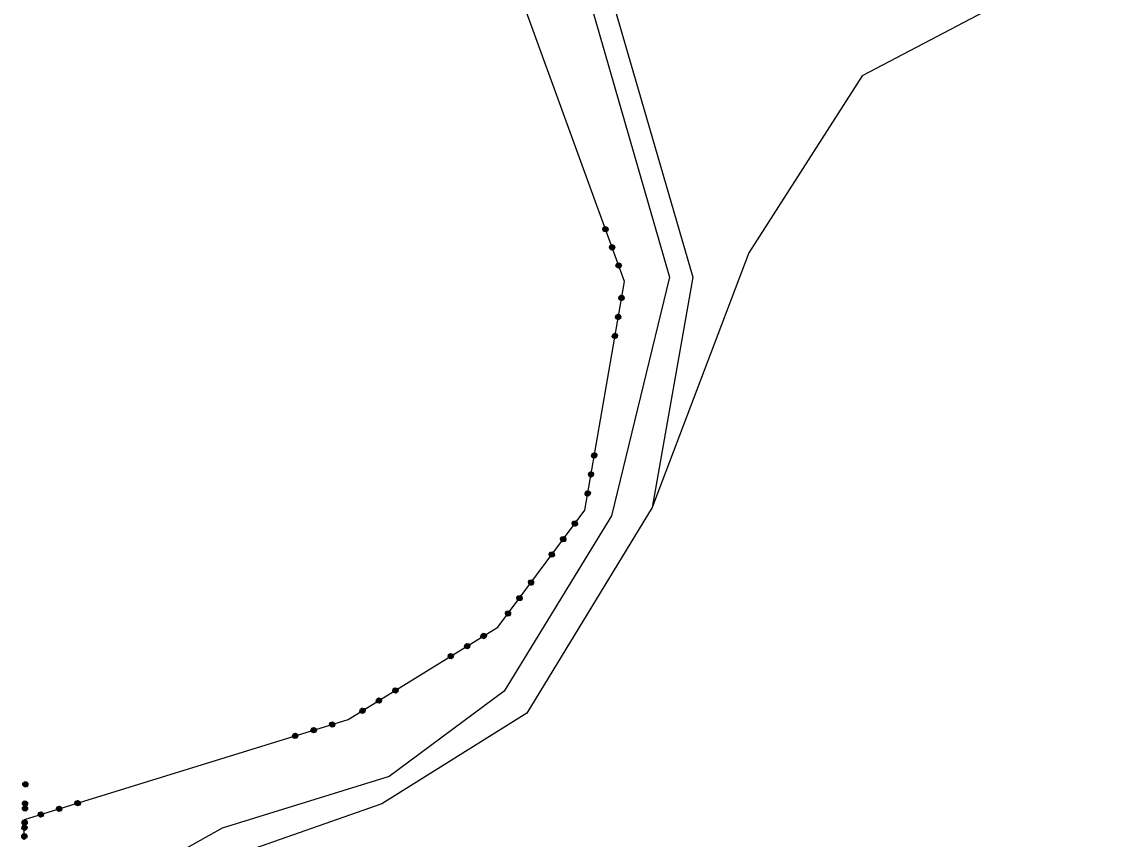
# Model space of a CAD drawing. Extents: x -266179 to -264727, y -1243225 to -1241702.
# Drawn here: x -265738.4 to -265597, y -1242392 to -1242285.7 of the extents above; entities that cross this region are included whole.
import ezdxf

# ---------------------------------------------------------------- set-up
doc = ezdxf.new("R2010")
doc.units = 0
for name, color, linetype in [('Vrstva 1', 7, 'Continuous'), ('Vrstva 19', 7, 'Continuous'), ('Vrstva 21', 7, 'Continuous')]:
    doc.layers.add(name, color=color, linetype=linetype)

msp = doc.modelspace()

# ---------------------------------------------------------------- linework, layer by layer
at = {"layer": 'Vrstva 1'}
for p, q in [((-265660.01, -1242319.47), (-265679.88, -1242264.84)), ((-265596.98, -1242275.85), (-265629.09, -1242292.75)), ((-265664.64, -1242282.44), (-265654.16, -1242318.91)), ((-265661.85, -1242281.93), (-265651.12, -1242318.91)), ((-265629.09, -1242292.75), (-265643.84, -1242315.75)), ((-265643.84, -1242315.75), (-265656.39, -1242348.9)), ((-265665.16, -1242349.21), (-265660.01, -1242319.47)), ((-265654.16, -1242318.91), (-265661.7, -1242349.95)), ((-265651.12, -1242318.91), (-265656.39, -1242348.9)), ((-265656.39, -1242348.9), (-265672.68, -1242375.61)), ((-265676.45, -1242364.43), (-265665.16, -1242349.21)), ((-265661.7, -1242349.95), (-265675.65, -1242372.77)), ((-265695.92, -1242376.46), (-265676.45, -1242364.43)), ((-265675.65, -1242372.77), (-265690.58, -1242383.87)), ((-265672.68, -1242375.61), (-265691.56, -1242387.42)), ((-265737.98, -1242389.46), (-265695.92, -1242376.46)), ((-265690.58, -1242383.87), (-265712.32, -1242390.6)), ((-265691.56, -1242387.42), (-265710.58, -1242394.11)), ((-265738.04, -1242392.08), (-265737.98, -1242389.46)), ((-265712.32, -1242390.6), (-265723.24, -1242396.7))]:
    msp.add_line(p, q, dxfattribs=at)
at = {"layer": 'Vrstva 19'}
for p, q in [((-265660.01, -1242319.47), (-265679.88, -1242264.84)), ((-265665.16, -1242349.21), (-265660.01, -1242319.47)), ((-265676.45, -1242364.43), (-265665.16, -1242349.21)), ((-265695.92, -1242376.46), (-265676.45, -1242364.43)), ((-265737.98, -1242389.46), (-265695.92, -1242376.46)), ((-265738.04, -1242392.08), (-265737.98, -1242389.46))]:
    msp.add_line(p, q, dxfattribs=at)
for points in [[(-265662.824, -1242312.673), (-265662.71, -1242312.429), (-265662.457, -1242312.337), (-265662.213, -1242312.45), (-265662.121, -1242312.704), (-265662.234, -1242312.947), (-265662.488, -1242313.04), (-265662.732, -1242312.926), (-265662.824, -1242312.673), (-265662.773, -1242312.696), (-265662.691, -1242312.922), (-265662.595, -1242312.951), (-265662.725, -1242312.594), (-265662.677, -1242312.491), (-265662.499, -1242312.98), (-265662.424, -1242312.953), (-265662.602, -1242312.464), (-265662.527, -1242312.437), (-265662.349, -1242312.925), (-265662.27, -1242312.907), (-265662.448, -1242312.419), (-265662.359, -1242312.429), (-265662.219, -1242312.814), (-265662.161, -1242312.74), (-265662.243, -1242312.514)], [(-265661.965, -1242315.031), (-265661.852, -1242314.787), (-265661.598, -1242314.695), (-265661.354, -1242314.809), (-265661.262, -1242315.062), (-265661.375, -1242315.306), (-265661.629, -1242315.398), (-265661.873, -1242315.285), (-265661.965, -1242315.031), (-265661.924, -1242315.027), (-265661.842, -1242315.252), (-265661.739, -1242315.3), (-265661.876, -1242314.924), (-265661.828, -1242314.822), (-265661.637, -1242315.348), (-265661.562, -1242315.32), (-265661.753, -1242314.794), (-265661.678, -1242314.767), (-265661.487, -1242315.293), (-265661.411, -1242315.266), (-265661.603, -1242314.74), (-265661.5, -1242314.787), (-265661.364, -1242315.163), (-265661.316, -1242315.061), (-265661.398, -1242314.835)], [(-265661.106, -1242317.39), (-265660.993, -1242317.146), (-265660.739, -1242317.054), (-265660.496, -1242317.167), (-265660.403, -1242317.421), (-265660.517, -1242317.664), (-265660.77, -1242317.757), (-265661.014, -1242317.643), (-265661.106, -1242317.39), (-265661.072, -1242317.366), (-265660.99, -1242317.592), (-265660.887, -1242317.64), (-265661.024, -1242317.264), (-265660.97, -1242317.18), (-265660.785, -1242317.688), (-265660.71, -1242317.66), (-265660.891, -1242317.162), (-265660.819, -1242317.125), (-265660.638, -1242317.623), (-265660.563, -1242317.596), (-265660.744, -1242317.098), (-265660.652, -1242317.118), (-265660.505, -1242317.522), (-265660.454, -1242317.429), (-265660.549, -1242317.165)], [(-265660.674, -1242321.435), (-265660.455, -1242321.281), (-265660.189, -1242321.327), (-265660.034, -1242321.547), (-265660.08, -1242321.813), (-265660.3, -1242321.967), (-265660.566, -1242321.921), (-265660.72, -1242321.701), (-265660.674, -1242321.435), (-265660.642, -1242321.482), (-265660.683, -1242321.718), (-265660.614, -1242321.791), (-265660.549, -1242321.416), (-265660.457, -1242321.351), (-265660.546, -1242321.864), (-265660.467, -1242321.877), (-265660.378, -1242321.365), (-265660.299, -1242321.379), (-265660.388, -1242321.891), (-265660.311, -1242321.915), (-265660.222, -1242321.402), (-265660.15, -1242321.455), (-265660.22, -1242321.859), (-265660.133, -1242321.824), (-265660.092, -1242321.587)], [(-265661.103, -1242323.908), (-265660.884, -1242323.754), (-265660.618, -1242323.8), (-265660.463, -1242324.02), (-265660.509, -1242324.286), (-265660.729, -1242324.44), (-265660.995, -1242324.394), (-265661.149, -1242324.174), (-265661.103, -1242323.908), (-265661.066, -1242323.925), (-265661.107, -1242324.162), (-265661.041, -1242324.254), (-265660.973, -1242323.86), (-265660.881, -1242323.795), (-265660.976, -1242324.347), (-265660.898, -1242324.36), (-265660.802, -1242323.809), (-265660.723, -1242323.822), (-265660.819, -1242324.374), (-265660.74, -1242324.388), (-265660.644, -1242323.836), (-265660.579, -1242323.928), (-265660.647, -1242324.322), (-265660.555, -1242324.257), (-265660.514, -1242324.021)], [(-265661.532, -1242326.381), (-265661.313, -1242326.227), (-265661.047, -1242326.273), (-265660.892, -1242326.493), (-265660.938, -1242326.759), (-265661.158, -1242326.913), (-265661.424, -1242326.867), (-265661.579, -1242326.648), (-265661.532, -1242326.381), (-265661.491, -1242326.378), (-265661.532, -1242326.615), (-265661.467, -1242326.707), (-265661.399, -1242326.313), (-265661.31, -1242326.268), (-265661.402, -1242326.8), (-265661.323, -1242326.814), (-265661.233, -1242326.291), (-265661.152, -1242326.295), (-265661.243, -1242326.817), (-265661.164, -1242326.831), (-265661.073, -1242326.309), (-265661.003, -1242326.372), (-265661.076, -1242326.796), (-265660.986, -1242326.74), (-265660.938, -1242326.464)], [(-265664.22, -1242341.913), (-265664.001, -1242341.759), (-265663.735, -1242341.805), (-265663.58, -1242342.024), (-265663.626, -1242342.29), (-265663.846, -1242342.445), (-265664.112, -1242342.399), (-265664.266, -1242342.179), (-265664.22, -1242341.913), (-265664.188, -1242341.959), (-265664.229, -1242342.196), (-265664.16, -1242342.269), (-265664.095, -1242341.894), (-265664.003, -1242341.829), (-265664.092, -1242342.342), (-265664.013, -1242342.355), (-265663.924, -1242341.843), (-265663.845, -1242341.857), (-265663.934, -1242342.369), (-265663.857, -1242342.392), (-265663.768, -1242341.88), (-265663.696, -1242341.933), (-265663.766, -1242342.337), (-265663.679, -1242342.302), (-265663.638, -1242342.065)], [(-265664.649, -1242344.386), (-265664.43, -1242344.232), (-265664.164, -1242344.278), (-265664.009, -1242344.497), (-265664.055, -1242344.763), (-265664.275, -1242344.918), (-265664.541, -1242344.872), (-265664.696, -1242344.652), (-265664.649, -1242344.386), (-265664.612, -1242344.403), (-265664.653, -1242344.639), (-265664.588, -1242344.732), (-265664.519, -1242344.338), (-265664.427, -1242344.273), (-265664.522, -1242344.824), (-265664.444, -1242344.838), (-265664.348, -1242344.286), (-265664.269, -1242344.3), (-265664.365, -1242344.852), (-265664.286, -1242344.865), (-265664.19, -1242344.314), (-265664.125, -1242344.406), (-265664.193, -1242344.8), (-265664.101, -1242344.735), (-265664.06, -1242344.499)], [(-265665.078, -1242346.859), (-265664.859, -1242346.705), (-265664.593, -1242346.751), (-265664.438, -1242346.97), (-265664.484, -1242347.236), (-265664.704, -1242347.391), (-265664.97, -1242347.345), (-265665.125, -1242347.125), (-265665.078, -1242346.859), (-265665.037, -1242346.856), (-265665.078, -1242347.093), (-265665.013, -1242347.185), (-265664.945, -1242346.791), (-265664.856, -1242346.746), (-265664.948, -1242347.278), (-265664.869, -1242347.291), (-265664.779, -1242346.769), (-265664.698, -1242346.773), (-265664.789, -1242347.295), (-265664.71, -1242347.309), (-265664.619, -1242346.787), (-265664.549, -1242346.85), (-265664.623, -1242347.273), (-265664.532, -1242347.218), (-265664.484, -1242346.942)], [(-265666.639, -1242350.665), (-265666.374, -1242350.626), (-265666.157, -1242350.787), (-265666.117, -1242351.052), (-265666.278, -1242351.269), (-265666.544, -1242351.309), (-265666.761, -1242351.148), (-265666.8, -1242350.882), (-265666.639, -1242350.665), (-265666.631, -1242350.721), (-265666.774, -1242350.914), (-265666.745, -1242351.01), (-265666.519, -1242350.705), (-265666.407, -1242350.688), (-265666.717, -1242351.106), (-265666.653, -1242351.153), (-265666.343, -1242350.736), (-265666.279, -1242350.783), (-265666.588, -1242351.201), (-265666.53, -1242351.257), (-265666.22, -1242350.839), (-265666.18, -1242350.919), (-265666.424, -1242351.248), (-265666.33, -1242351.256), (-265666.187, -1242351.063)], [(-265668.134, -1242352.682), (-265667.868, -1242352.642), (-265667.651, -1242352.803), (-265667.612, -1242353.069), (-265667.772, -1242353.286), (-265668.038, -1242353.325), (-265668.255, -1242353.165), (-265668.295, -1242352.899), (-265668.134, -1242352.682), (-265668.108, -1242352.714), (-265668.251, -1242352.906), (-265668.234, -1242353.018), (-265667.996, -1242352.697), (-265667.884, -1242352.68), (-265668.217, -1242353.13), (-265668.153, -1242353.178), (-265667.82, -1242352.728), (-265667.755, -1242352.776), (-265668.089, -1242353.226), (-265668.024, -1242353.273), (-265667.691, -1242352.823), (-265667.674, -1242352.935), (-265667.913, -1242353.257), (-265667.801, -1242353.24), (-265667.658, -1242353.047)], [(-265669.628, -1242354.698), (-265669.363, -1242354.659), (-265669.146, -1242354.82), (-265669.106, -1242355.085), (-265669.267, -1242355.302), (-265669.533, -1242355.342), (-265669.75, -1242355.181), (-265669.789, -1242354.915), (-265669.628, -1242354.698), (-265669.59, -1242354.714), (-265669.733, -1242354.907), (-265669.717, -1242355.019), (-265669.478, -1242354.698), (-265669.378, -1242354.697), (-265669.7, -1242355.131), (-265669.636, -1242355.178), (-265669.32, -1242354.753), (-265669.25, -1242354.792), (-265669.565, -1242355.218), (-265669.501, -1242355.266), (-265669.186, -1242354.84), (-265669.151, -1242354.928), (-265669.407, -1242355.273), (-265669.301, -1242355.265), (-265669.134, -1242355.04)], [(-265672.329, -1242358.336), (-265672.063, -1242358.296), (-265671.846, -1242358.457), (-265671.807, -1242358.723), (-265671.968, -1242358.94), (-265672.233, -1242358.979), (-265672.45, -1242358.818), (-265672.49, -1242358.553), (-265672.329, -1242358.336), (-265672.321, -1242358.392), (-265672.464, -1242358.584), (-265672.435, -1242358.68), (-265672.209, -1242358.375), (-265672.097, -1242358.358), (-265672.407, -1242358.776), (-265672.342, -1242358.824), (-265672.033, -1242358.406), (-265671.968, -1242358.454), (-265672.278, -1242358.871), (-265672.22, -1242358.927), (-265671.91, -1242358.509), (-265671.87, -1242358.589), (-265672.114, -1242358.918), (-265672.02, -1242358.926), (-265671.877, -1242358.733)], [(-265673.824, -1242360.352), (-265673.558, -1242360.313), (-265673.341, -1242360.473), (-265673.301, -1242360.739), (-265673.462, -1242360.956), (-265673.728, -1242360.996), (-265673.945, -1242360.835), (-265673.984, -1242360.569), (-265673.824, -1242360.352), (-265673.797, -1242360.384), (-265673.94, -1242360.577), (-265673.924, -1242360.689), (-265673.686, -1242360.367), (-265673.574, -1242360.351), (-265673.907, -1242360.801), (-265673.843, -1242360.848), (-265673.509, -1242360.398), (-265673.445, -1242360.446), (-265673.779, -1242360.896), (-265673.714, -1242360.944), (-265673.381, -1242360.494), (-265673.364, -1242360.606), (-265673.602, -1242360.927), (-265673.49, -1242360.91), (-265673.348, -1242360.717)], [(-265675.318, -1242362.369), (-265675.052, -1242362.329), (-265674.835, -1242362.49), (-265674.796, -1242362.756), (-265674.957, -1242362.973), (-265675.222, -1242363.012), (-265675.439, -1242362.851), (-265675.479, -1242362.586), (-265675.318, -1242362.369), (-265675.28, -1242362.384), (-265675.423, -1242362.577), (-265675.406, -1242362.689), (-265675.168, -1242362.368), (-265675.068, -1242362.367), (-265675.39, -1242362.801), (-265675.325, -1242362.849), (-265675.01, -1242362.423), (-265674.94, -1242362.463), (-265675.255, -1242362.888), (-265675.191, -1242362.936), (-265674.875, -1242362.51), (-265674.841, -1242362.598), (-265675.097, -1242362.943), (-265674.991, -1242362.935), (-265674.824, -1242362.71)], [(-265678.361, -1242365.236), (-265678.1, -1242365.298), (-265677.958, -1242365.528), (-265678.02, -1242365.789), (-265678.25, -1242365.931), (-265678.511, -1242365.869), (-265678.653, -1242365.64), (-265678.591, -1242365.378), (-265678.361, -1242365.236), (-265678.374, -1242365.291), (-265678.579, -1242365.417), (-265678.588, -1242365.517), (-265678.264, -1242365.317), (-265678.154, -1242365.343), (-265678.597, -1242365.617), (-265678.555, -1242365.685), (-265678.112, -1242365.412), (-265678.07, -1242365.48), (-265678.513, -1242365.753), (-265678.479, -1242365.826), (-265678.037, -1242365.553), (-265678.029, -1242365.642), (-265678.378, -1242365.857), (-265678.293, -1242365.899), (-265678.089, -1242365.773)], [(-265680.497, -1242366.555), (-265680.236, -1242366.617), (-265680.094, -1242366.846), (-265680.156, -1242367.108), (-265680.386, -1242367.25), (-265680.647, -1242367.188), (-265680.789, -1242366.958), (-265680.727, -1242366.696), (-265680.497, -1242366.555), (-265680.485, -1242366.594), (-265680.689, -1242366.72), (-265680.715, -1242366.83), (-265680.375, -1242366.62), (-265680.265, -1242366.646), (-265680.741, -1242366.94), (-265680.699, -1242367.008), (-265680.223, -1242366.714), (-265680.181, -1242366.782), (-265680.657, -1242367.076), (-265680.615, -1242367.144), (-265680.139, -1242366.85), (-265680.165, -1242366.96), (-265680.505, -1242367.17), (-265680.395, -1242367.197), (-265680.191, -1242367.07)], [(-265682.633, -1242367.873), (-265682.372, -1242367.935), (-265682.23, -1242368.165), (-265682.292, -1242368.426), (-265682.522, -1242368.568), (-265682.783, -1242368.506), (-265682.925, -1242368.276), (-265682.863, -1242368.015), (-265682.633, -1242367.873), (-265682.604, -1242367.902), (-265682.808, -1242368.028), (-265682.834, -1242368.138), (-265682.494, -1242367.928), (-265682.4, -1242367.964), (-265682.86, -1242368.248), (-265682.818, -1242368.316), (-265682.367, -1242368.038), (-265682.316, -1242368.101), (-265682.767, -1242368.379), (-265682.725, -1242368.447), (-265682.274, -1242368.169), (-265682.275, -1242368.263), (-265682.641, -1242368.489), (-265682.539, -1242368.52), (-265682.301, -1242368.373)], [(-265689.835, -1242372.325), (-265689.573, -1242372.387), (-265689.431, -1242372.617), (-265689.493, -1242372.878), (-265689.723, -1242373.02), (-265689.985, -1242372.958), (-265690.126, -1242372.729), (-265690.064, -1242372.467), (-265689.835, -1242372.325), (-265689.848, -1242372.38), (-265690.052, -1242372.506), (-265690.061, -1242372.606), (-265689.738, -1242372.406), (-265689.628, -1242372.432), (-265690.07, -1242372.706), (-265690.028, -1242372.774), (-265689.586, -1242372.501), (-265689.544, -1242372.569), (-265689.986, -1242372.842), (-265689.952, -1242372.915), (-265689.51, -1242372.642), (-265689.502, -1242372.731), (-265689.851, -1242372.946), (-265689.766, -1242372.988), (-265689.562, -1242372.862)], [(-265691.971, -1242373.644), (-265691.709, -1242373.706), (-265691.567, -1242373.935), (-265691.629, -1242374.197), (-265691.859, -1242374.339), (-265692.12, -1242374.277), (-265692.262, -1242374.047), (-265692.2, -1242373.786), (-265691.971, -1242373.644), (-265691.958, -1242373.683), (-265692.162, -1242373.809), (-265692.188, -1242373.919), (-265691.848, -1242373.709), (-265691.738, -1242373.735), (-265692.214, -1242374.029), (-265692.172, -1242374.097), (-265691.696, -1242373.803), (-265691.654, -1242373.871), (-265692.13, -1242374.165), (-265692.088, -1242374.233), (-265691.612, -1242373.939), (-265691.638, -1242374.049), (-265691.978, -1242374.26), (-265691.868, -1242374.286), (-265691.664, -1242374.16)], [(-265694.106, -1242374.962), (-265693.845, -1242375.024), (-265693.703, -1242375.254), (-265693.765, -1242375.515), (-265693.995, -1242375.657), (-265694.256, -1242375.595), (-265694.398, -1242375.365), (-265694.336, -1242375.104), (-265694.106, -1242374.962), (-265694.077, -1242374.991), (-265694.281, -1242375.117), (-265694.307, -1242375.227), (-265693.967, -1242375.017), (-265693.874, -1242375.053), (-265694.333, -1242375.337), (-265694.291, -1242375.405), (-265693.84, -1242375.127), (-265693.79, -1242375.19), (-265694.241, -1242375.468), (-265694.199, -1242375.536), (-265693.748, -1242375.258), (-265693.748, -1242375.352), (-265694.114, -1242375.578), (-265694.013, -1242375.609), (-265693.774, -1242375.462)], [(-265697.973, -1242376.759), (-265697.736, -1242376.884), (-265697.656, -1242377.142), (-265697.781, -1242377.38), (-265698.039, -1242377.46), (-265698.277, -1242377.334), (-265698.357, -1242377.077), (-265698.231, -1242376.839), (-265697.973, -1242376.759), (-265698, -1242376.809), (-265698.229, -1242376.88), (-265698.263, -1242376.974), (-265697.9, -1242376.862), (-265697.8, -1242376.915), (-265698.296, -1242377.068), (-265698.273, -1242377.145), (-265697.776, -1242376.991), (-265697.752, -1242377.068), (-265698.249, -1242377.221), (-265698.235, -1242377.301), (-265697.738, -1242377.147), (-265697.753, -1242377.235), (-265698.144, -1242377.356), (-265698.073, -1242377.418), (-265697.844, -1242377.347)], [(-265702.769, -1242378.243), (-265702.531, -1242378.368), (-265702.452, -1242378.626), (-265702.577, -1242378.864), (-265702.835, -1242378.943), (-265703.073, -1242378.818), (-265703.152, -1242378.56), (-265703.027, -1242378.322), (-265702.769, -1242378.243), (-265702.748, -1242378.278), (-265702.977, -1242378.349), (-265703.03, -1242378.449), (-265702.648, -1242378.331), (-265702.567, -1242378.389), (-265703.083, -1242378.549), (-265703.059, -1242378.625), (-265702.553, -1242378.469), (-265702.519, -1242378.542), (-265703.026, -1242378.699), (-265703.002, -1242378.775), (-265702.496, -1242378.619), (-265702.52, -1242378.71), (-265702.931, -1242378.837), (-265702.84, -1242378.893), (-265702.573, -1242378.81)], [(-265700.371, -1242377.501), (-265700.134, -1242377.626), (-265700.054, -1242377.884), (-265700.179, -1242378.122), (-265700.437, -1242378.202), (-265700.675, -1242378.076), (-265700.755, -1242377.818), (-265700.629, -1242377.581), (-265700.371, -1242377.501), (-265700.369, -1242377.542), (-265700.598, -1242377.613), (-265700.651, -1242377.713), (-265700.269, -1242377.595), (-265700.169, -1242377.648), (-265700.704, -1242377.813), (-265700.68, -1242377.889), (-265700.145, -1242377.724), (-265700.122, -1242377.8), (-265700.657, -1242377.966), (-265700.633, -1242378.042), (-265700.098, -1242377.877), (-265700.151, -1242377.977), (-265700.533, -1242378.095), (-265700.433, -1242378.148), (-265700.203, -1242378.077)], [(-265738.192, -1242384.725), (-265737.998, -1242384.539), (-265737.728, -1242384.545), (-265737.542, -1242384.739), (-265737.548, -1242385.009), (-265737.743, -1242385.195), (-265738.012, -1242385.189), (-265738.198, -1242384.995), (-265738.192, -1242384.725), (-265738.153, -1242384.766), (-265738.158, -1242385.005), (-265738.08, -1242385.067), (-265738.071, -1242384.687), (-265737.989, -1242384.609), (-265738.001, -1242385.129), (-265737.921, -1242385.131), (-265737.909, -1242384.611), (-265737.829, -1242384.613), (-265737.841, -1242385.133), (-265737.761, -1242385.145), (-265737.75, -1242384.625), (-265737.67, -1242384.666), (-265737.68, -1242385.076), (-265737.599, -1242385.028), (-265737.593, -1242384.788)], [(-265738.249, -1242387.234), (-265738.055, -1242387.048), (-265737.785, -1242387.055), (-265737.599, -1242387.249), (-265737.605, -1242387.519), (-265737.8, -1242387.704), (-265738.07, -1242387.698), (-265738.255, -1242387.504), (-265738.249, -1242387.234), (-265738.209, -1242387.245), (-265738.215, -1242387.485), (-265738.137, -1242387.567), (-265738.128, -1242387.167), (-265738.046, -1242387.089), (-265738.059, -1242387.648), (-265737.979, -1242387.65), (-265737.966, -1242387.09), (-265737.886, -1242387.092), (-265737.899, -1242387.652), (-265737.819, -1242387.654), (-265737.806, -1242387.094), (-265737.728, -1242387.176), (-265737.737, -1242387.576), (-265737.655, -1242387.498), (-265737.65, -1242387.258)], [(-265731.053, -1242386.983), (-265730.815, -1242387.109), (-265730.735, -1242387.367), (-265730.86, -1242387.604), (-265731.118, -1242387.684), (-265731.356, -1242387.559), (-265731.436, -1242387.301), (-265731.31, -1242387.063), (-265731.053, -1242386.983), (-265731.079, -1242387.033), (-265731.308, -1242387.104), (-265731.342, -1242387.198), (-265730.979, -1242387.086), (-265730.879, -1242387.139), (-265731.376, -1242387.293), (-265731.352, -1242387.369), (-265730.855, -1242387.215), (-265730.831, -1242387.292), (-265731.328, -1242387.445), (-265731.314, -1242387.525), (-265730.817, -1242387.371), (-265730.832, -1242387.459), (-265731.224, -1242387.581), (-265731.152, -1242387.642), (-265730.923, -1242387.571)], [(-265738.253, -1242387.884), (-265738.058, -1242387.699), (-265737.788, -1242387.706), (-265737.603, -1242387.901), (-265737.61, -1242388.171), (-265737.805, -1242388.356), (-265738.075, -1242388.349), (-265738.26, -1242388.154), (-265738.253, -1242387.884), (-265738.214, -1242387.925), (-265738.22, -1242388.165), (-265738.141, -1242388.227), (-265738.132, -1242387.847), (-265738.05, -1242387.769), (-265738.063, -1242388.289), (-265737.983, -1242388.291), (-265737.97, -1242387.771), (-265737.89, -1242387.773), (-265737.903, -1242388.293), (-265737.823, -1242388.305), (-265737.81, -1242387.786), (-265737.731, -1242387.828), (-265737.742, -1242388.237), (-265737.66, -1242388.19), (-265737.654, -1242387.95)], [(-265735.848, -1242388.467), (-265735.611, -1242388.592), (-265735.531, -1242388.85), (-265735.656, -1242389.088), (-265735.914, -1242389.168), (-265736.152, -1242389.042), (-265736.232, -1242388.784), (-265736.106, -1242388.547), (-265735.848, -1242388.467), (-265735.827, -1242388.502), (-265736.056, -1242388.573), (-265736.109, -1242388.673), (-265735.727, -1242388.555), (-265735.646, -1242388.614), (-265736.162, -1242388.773), (-265736.138, -1242388.85), (-265735.632, -1242388.693), (-265735.599, -1242388.766), (-265736.105, -1242388.923), (-265736.081, -1242388.999), (-265735.575, -1242388.843), (-265735.599, -1242388.934), (-265736.01, -1242389.061), (-265735.919, -1242389.117), (-265735.652, -1242389.034)], [(-265733.45, -1242387.725), (-265733.213, -1242387.85), (-265733.133, -1242388.108), (-265733.258, -1242388.346), (-265733.516, -1242388.426), (-265733.754, -1242388.3), (-265733.834, -1242388.042), (-265733.708, -1242387.805), (-265733.45, -1242387.725), (-265733.448, -1242387.766), (-265733.677, -1242387.837), (-265733.73, -1242387.937), (-265733.348, -1242387.819), (-265733.248, -1242387.872), (-265733.783, -1242388.037), (-265733.759, -1242388.114), (-265733.224, -1242387.948), (-265733.201, -1242388.025), (-265733.736, -1242388.19), (-265733.712, -1242388.267), (-265733.177, -1242388.101), (-265733.23, -1242388.201), (-265733.612, -1242388.319), (-265733.512, -1242388.372), (-265733.283, -1242388.301)], [(-265738.306, -1242389.743), (-265738.112, -1242389.558), (-265737.842, -1242389.564), (-265737.657, -1242389.758), (-265737.663, -1242390.028), (-265737.857, -1242390.214), (-265738.127, -1242390.208), (-265738.312, -1242390.013), (-265738.306, -1242389.743), (-265738.266, -1242389.734), (-265738.272, -1242389.974), (-265738.193, -1242390.056), (-265738.184, -1242389.656), (-265738.103, -1242389.598), (-265738.115, -1242390.138), (-265738.035, -1242390.14), (-265738.023, -1242389.61), (-265737.943, -1242389.602), (-265737.955, -1242390.131), (-265737.875, -1242390.133), (-265737.863, -1242389.603), (-265737.784, -1242389.655), (-265737.794, -1242390.085), (-265737.712, -1242390.017), (-265737.706, -1242389.737)], [(-265738.347, -1242391.502), (-265738.153, -1242391.317), (-265737.883, -1242391.323), (-265737.697, -1242391.517), (-265737.703, -1242391.787), (-265737.898, -1242391.973), (-265738.168, -1242391.966), (-265738.353, -1242391.772), (-265738.347, -1242391.502), (-265738.308, -1242391.543), (-265738.314, -1242391.783), (-265738.235, -1242391.845), (-265738.226, -1242391.465), (-265738.144, -1242391.387), (-265738.156, -1242391.907), (-265738.076, -1242391.908), (-265738.064, -1242391.389), (-265737.984, -1242391.39), (-265737.996, -1242391.91), (-265737.917, -1242391.922), (-265737.905, -1242391.402), (-265737.826, -1242391.444), (-265737.835, -1242391.854), (-265737.754, -1242391.806), (-265737.748, -1242391.566)], [(-265738.317, -1242390.393), (-265738.122, -1242390.208), (-265737.853, -1242390.215), (-265737.668, -1242390.41), (-265737.675, -1242390.68), (-265737.869, -1242390.865), (-265738.139, -1242390.858), (-265738.324, -1242390.663), (-265738.317, -1242390.393), (-265738.278, -1242390.404), (-265738.284, -1242390.644), (-265738.206, -1242390.726), (-265738.196, -1242390.326), (-265738.114, -1242390.249), (-265738.128, -1242390.808), (-265738.048, -1242390.81), (-265738.034, -1242390.251), (-265737.954, -1242390.253), (-265737.968, -1242390.812), (-265737.888, -1242390.815), (-265737.874, -1242390.255), (-265737.796, -1242390.337), (-265737.806, -1242390.737), (-265737.724, -1242390.659), (-265737.718, -1242390.419)]]:
    msp.add_lwpolyline(points, dxfattribs=at)
at = {"layer": 'Vrstva 21'}
for p, q in [((-265660.01, -1242319.47), (-265679.88, -1242264.84)), ((-265665.16, -1242349.21), (-265660.01, -1242319.47)), ((-265676.45, -1242364.43), (-265665.16, -1242349.21)), ((-265695.92, -1242376.46), (-265676.45, -1242364.43)), ((-265737.98, -1242389.46), (-265695.92, -1242376.46)), ((-265738.04, -1242392.08), (-265737.98, -1242389.46))]:
    msp.add_line(p, q, dxfattribs=at)

doc.saveas('drawing.dxf')
